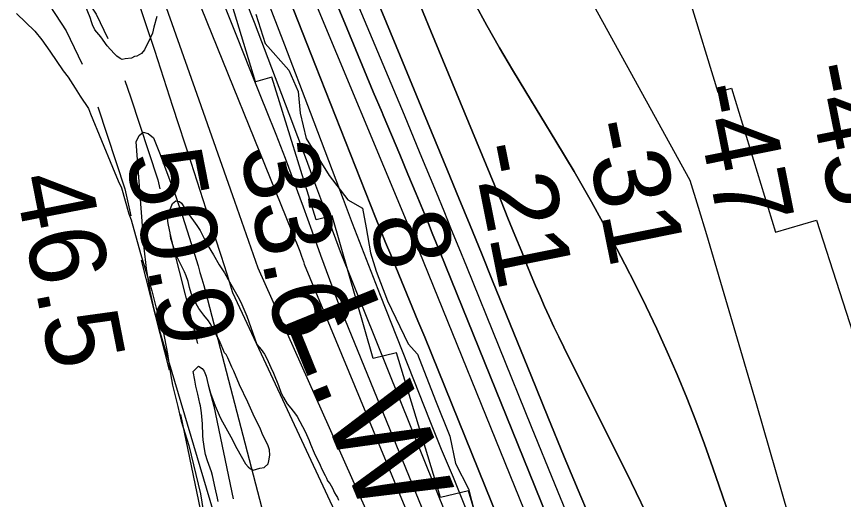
# Model space of a CAD drawing. Extents: x 3161665 to 3199565, y 885729 to 911164.
# Drawn here: x 3176674 to 3177401, y 892589 to 893014 of the extents above; entities that cross this region are included whole.
import ezdxf

# ---------------------------------------------------------------- set-up
doc = ezdxf.new("R2010")
doc.units = 0
for name, color, linetype in [('V-RIVR-EDGE', 7, 'Continuous'), ('V-RIVR-RANG', 7, 'Continuous'), ('V-ROAD-CNTR', 7, 'Continuous'), ('V-RRAP-RVMT', 7, 'Continuous'), ('V-SITE-VEGE', 7, 'Continuous'), ('V-TOPO-DPTH', 7, 'Continuous'), ('V-TOPO-MAJR', 7, 'Continuous'), ('V-TOPO-MINR', 7, 'Continuous'), ('V-TOPO-WATR', 7, 'Continuous'), ('V-TOPO-WATR-IDEN', 7, 'Continuous')]:
    doc.layers.add(name, color=color, linetype=linetype)

msp = doc.modelspace()

# ---------------------------------------------------------------- linework, layer by layer
at = {"layer": 'V-RIVR-EDGE'}
msp.add_lwpolyline([(3176884.64, 893015.75), (3176892.68, 892989.98), (3176913.61, 892966.56), (3176921.67, 892947.94), (3176923.53, 892928.86), (3176928.72, 892906.44), (3176949.14, 892873.96), (3176965.3, 892852.46), (3176978.16, 892845.28), (3176981.46, 892828.1), (3176985.22, 892806.15), (3176990.42, 892789.93), (3177000.37, 892763.68), (3177018.4, 892725.96), (3177026.49, 892716.88), (3177042.6, 892676.3), (3177054.92, 892644.8), (3177060.11, 892620.94), (3177071.5, 892598.5), (3177081.89, 892557.46)], dxfattribs=at)
at = {"layer": 'V-ROAD-CNTR'}
for p, q in [((3176783.68, 892799.67), (3176808.46, 892702.79)), ((3176818.36, 892664.04), (3176838.82, 892566.15))]:
    msp.add_line(p, q, dxfattribs=at)
for points in [[(3176697.8, 893076.18), (3176727.62, 893041.12), (3176744.11, 893015.76), (3176754.36, 892994.38)], [(3176676.87, 893054.48), (3176703.52, 893023.14), (3176717.91, 893001.04), (3176731.94, 892971.75)], [(3176769.29, 892957.35), (3176774.33, 892943.16), (3176798.41, 892870.17), (3176800.18, 892862.31)], [(3176745.67, 892934.24), (3176745.95, 892933.44), (3176769.47, 892862.15), (3176774.76, 892838.66)], [(3176808.99, 892823.29), (3176811.84, 892810.64), (3176833.41, 892726.32)], [(3176843.32, 892687.57), (3176847.52, 892671.17), (3176864.51, 892589.86)]]:
    msp.add_lwpolyline(points, dxfattribs=at)
at = {"layer": 'V-RRAP-RVMT'}
for p, q in [((3176884.23, 892956.27), (3176846.75, 893079.56)), ((3177251.56, 893074.64), (3177290.61, 892947.28)), ((3176898.69, 892960.34), (3176884.23, 892956.27)), ((3176937.47, 892835.16), (3176898.69, 892960.34)), ((3177290.61, 892947.28), (3177302.69, 892950.88)), ((3177302.69, 892950.88), (3177341.27, 892824.25)), ((3176951.51, 892838.6), (3176937.47, 892835.16)), ((3176987.74, 892713.23), (3176951.51, 892838.6)), ((3177341.27, 892824.25), (3177377.27, 892834.7)), ((3177377.27, 892834.7), (3177417.82, 892709.4)), ((3177008.28, 892718.2), (3176987.74, 892713.23)), ((3177046.72, 892590.85), (3177008.28, 892718.2)), ((3177071.51, 892596.73), (3177046.72, 892590.85)), ((3177108.83, 892470.62), (3177071.51, 892596.73))]:
    msp.add_line(p, q, dxfattribs=at)
at = {"layer": 'V-SITE-VEGE'}
for p, q in [((3176674.25, 893016.32), (3176690.25, 893000.74)), ((3176690.25, 893000.74), (3176696.43, 892993.33)), ((3176696.43, 892993.33), (3176703.63, 892983.25)), ((3176703.63, 892983.25), (3176715.18, 892966.13)), ((3176715.18, 892966.13), (3176719.49, 892960.44)), ((3176719.49, 892960.44), (3176725.76, 892950.77)), ((3176725.76, 892950.77), (3176730.12, 892943.73)), ((3176730.12, 892943.73), (3176737.35, 892932.75)), ((3176737.35, 892932.75), (3176739.34, 892928.32)), ((3176739.34, 892928.32), (3176758.48, 892881.27)), ((3176758.48, 892881.27), (3176763.49, 892869.29)), ((3176763.49, 892869.29), (3176766.46, 892863.09)), ((3176766.46, 892863.09), (3176772.84, 892840.34)), ((3176808.3, 892842.01), (3176811.39, 892849.37)), ((3176811.39, 892849.37), (3176814.22, 892851.7)), ((3176814.22, 892851.7), (3176817.41, 892851.2)), ((3176817.41, 892851.2), (3176819.37, 892849.73)), ((3176819.37, 892849.73), (3176824.39, 892841.36)), ((3176772.84, 892840.34), (3176774.87, 892835.01)), ((3176806.94, 892837.47), (3176807.44, 892839.68)), ((3176807.44, 892839.68), (3176808.3, 892842.01)), ((3176824.39, 892841.36), (3176832.84, 892830.05)), ((3176774.87, 892835.01), (3176783.33, 892805.57)), ((3176807.3, 892833.42), (3176806.94, 892837.47)), ((3176807.79, 892830.35), (3176807.3, 892833.42)), ((3176809.25, 892823.71), (3176807.79, 892830.35)), ((3176832.84, 892830.05), (3176835.53, 892825.74)), ((3176835.53, 892825.74), (3176841.65, 892813.33)), ((3176809.97, 892818.68), (3176809.25, 892823.71)), ((3176811.92, 892812.16), (3176809.97, 892818.68)), ((3176815.34, 892802.33), (3176811.92, 892812.16)), ((3176841.65, 892813.33), (3176847.27, 892804.23)), ((3176783.33, 892805.57), (3176793.29, 892772.58)), ((3176847.27, 892804.23), (3176852.29, 892795.5)), ((3176821.94, 892789.18), (3176815.34, 892802.33)), ((3176852.29, 892795.5), (3176857.06, 892788.37)), ((3176823.41, 892785.86), (3176821.94, 892789.18)), ((3176857.06, 892788.37), (3176860.36, 892782.71)), ((3176825, 892780.82), (3176823.41, 892785.86)), ((3176826.33, 892775.54), (3176825, 892780.82)), ((3176860.36, 892782.71), (3176868.68, 892767.59)), ((3176827.8, 892770.62), (3176826.33, 892775.54)), ((3176793.29, 892772.58), (3176797.09, 892757.39)), ((3176828.65, 892768.16), (3176827.8, 892770.62)), ((3176830.61, 892763.74), (3176828.65, 892768.16)), ((3176868.68, 892767.59), (3176871.25, 892762.67)), ((3176834.52, 892756.98), (3176830.61, 892763.74)), ((3176871.25, 892762.67), (3176876.5, 892750.25)), ((3176797.09, 892757.39), (3176800.19, 892748.04)), ((3176838.93, 892751.2), (3176834.52, 892756.98)), ((3176800.19, 892748.04), (3176802.84, 892738.67)), ((3176842.97, 892746.28), (3176838.93, 892751.2)), ((3176844.56, 892743.94), (3176842.97, 892746.28)), ((3176876.5, 892750.25), (3176885.54, 892725.43)), ((3176802.84, 892738.67), (3176806.91, 892717.17)), ((3176847.62, 892737.79), (3176844.56, 892743.94)), ((3176852.76, 892728.57), (3176847.62, 892737.79)), ((3176857.16, 892718.12), (3176852.76, 892728.57)), ((3176885.54, 892725.43), (3176889.34, 892721)), ((3176806.91, 892717.17), (3176809.45, 892699.67)), ((3176858.38, 892716.52), (3176857.16, 892718.12)), ((3176859.85, 892713.82), (3176858.38, 892716.52)), ((3176889.34, 892721), (3176892.03, 892716.82)), ((3176892.03, 892716.82), (3176894.11, 892713.01)), ((3176863.51, 892705.58), (3176859.85, 892713.82)), ((3176894.11, 892713.01), (3176897.65, 892705.14)), ((3176829.61, 892701.85), (3176834.29, 892706.51)), ((3176830.82, 892693.99), (3176829.61, 892701.85)), ((3176834.29, 892706.51), (3176837.48, 892704.41)), ((3176837.48, 892704.41), (3176839.19, 892701.95)), ((3176839.19, 892701.95), (3176841.02, 892697.65)), ((3176865.23, 892702.14), (3176863.51, 892705.58)), ((3176870.23, 892689.85), (3176865.23, 892702.14)), ((3176897.65, 892705.14), (3176900.22, 892700.1)), ((3176809.45, 892699.67), (3176811.22, 892689.81)), ((3176831.79, 892688.95), (3176830.82, 892693.99)), ((3176841.02, 892697.65), (3176842.73, 892690.03)), ((3176900.22, 892700.1), (3176904.49, 892689.41)), ((3176811.22, 892689.81), (3176816.07, 892671.05)), ((3176833.5, 892681.83), (3176831.79, 892688.95)), ((3176842.73, 892690.03), (3176844.68, 892682.66)), ((3176877.45, 892674.85), (3176870.23, 892689.85)), ((3176904.49, 892689.41), (3176906.94, 892682.65)), ((3176835.2, 892673.72), (3176833.5, 892681.83)), ((3176844.68, 892682.66), (3176848.7, 892671.6)), ((3176906.94, 892682.65), (3176908.77, 892678.84)), ((3176908.77, 892678.84), (3176912.2, 892673.31)), ((3176835.81, 892671.63), (3176835.2, 892673.72)), ((3176836.9, 892665.48), (3176835.81, 892671.63)), ((3176848.7, 892671.6), (3176852.25, 892663.36)), ((3176883.43, 892661.46), (3176877.45, 892674.85)), ((3176912.2, 892673.31), (3176915.38, 892669.49)), ((3176816.07, 892671.05), (3176818.87, 892658.08)), ((3176837.74, 892655.66), (3176836.9, 892665.48)), ((3176915.38, 892669.49), (3176919.42, 892664.2)), ((3176818.87, 892658.08), (3176825.64, 892636.7)), ((3176852.25, 892663.36), (3176853.84, 892660.04)), ((3176853.84, 892660.04), (3176862.64, 892644.18)), ((3176886.37, 892655.92), (3176883.43, 892661.46)), ((3176919.42, 892664.2), (3176920.77, 892662.11)), ((3176920.77, 892662.11), (3176927.86, 892649.08)), ((3176837.84, 892645.34), (3176837.74, 892655.66)), ((3176888.57, 892651), (3176886.37, 892655.92)), ((3176890.65, 892645.72), (3176888.57, 892651)), ((3176838.2, 892641.54), (3176837.84, 892645.34)), ((3176862.64, 892644.18), (3176867.9, 892633.98)), ((3176895.17, 892637.24), (3176890.65, 892645.72)), ((3176927.86, 892649.08), (3176930.18, 892643.55)), ((3176930.18, 892643.55), (3176931.41, 892641.09)), ((3176825.64, 892636.7), (3176836, 892594.24)), ((3176839.65, 892632.08), (3176838.2, 892641.54)), ((3176896.64, 892632.81), (3176895.17, 892637.24)), ((3176931.41, 892641.09), (3176932.51, 892637.77)), ((3176932.51, 892637.77), (3176935.8, 892630.27)), ((3176840.38, 892628.76), (3176839.65, 892632.08)), ((3176842.09, 892623.11), (3176840.38, 892628.76)), ((3176867.9, 892633.98), (3176875.49, 892620.58)), ((3176896.12, 892623.11), (3176896.87, 892628.15)), ((3176896.87, 892628.15), (3176896.64, 892632.81)), ((3176935.8, 892630.27), (3176941.06, 892619.46)), ((3176845.51, 892613.52), (3176842.09, 892623.11)), ((3176895.5, 892620.66), (3176896.12, 892623.11)), ((3176846.48, 892610.33), (3176845.51, 892613.52)), ((3176875.49, 892620.58), (3176877.82, 892618)), ((3176877.82, 892618), (3176879.9, 892616.27)), ((3176879.9, 892616.27), (3176882.35, 892615.04)), ((3176882.35, 892615.04), (3176888.13, 892616.62)), ((3176888.13, 892616.62), (3176891.81, 892617.35)), ((3176891.81, 892617.35), (3176895.5, 892620.66)), ((3176941.06, 892619.46), (3176942.65, 892615.77)), ((3176942.65, 892615.77), (3176945.46, 892610.24)), ((3176848.67, 892599.39), (3176846.48, 892610.33)), ((3176945.46, 892610.24), (3176946.69, 892607.9)), ((3176946.69, 892607.9), (3176947.66, 892605.69)), ((3176850.74, 892590.42), (3176848.67, 892599.39)), ((3176947.66, 892605.69), (3176949.5, 892603.23)), ((3176949.5, 892603.23), (3176951.95, 892599.05)), ((3176951.95, 892599.05), (3176952.92, 892597.08)), ((3176836, 892594.24), (3176839.1, 892574.06)), ((3176952.92, 892597.08), (3176953.66, 892594.99)), ((3176953.66, 892594.99), (3176955.25, 892592.65)), ((3176955.25, 892592.65), (3176956.47, 892590.93)), ((3176851.35, 892587.35), (3176850.74, 892590.42)), ((3176956.47, 892590.93), (3176957.33, 892588.6))]:
    msp.add_line(p, q, dxfattribs=at)
msp.add_lwpolyline([(3176797.6, 893013.83), (3176794.84, 893004.23), (3176793.7, 892999.22), (3176791.64, 892994.62), (3176786.64, 892984.47), (3176784.07, 892981.21), (3176780.11, 892978.79), (3176777.86, 892978.69), (3176775.21, 892977.22), (3176769.82, 892976.55), (3176767.14, 892975.98), (3176765.3, 892976.81), (3176762.5, 892978.95), (3176760.15, 892981.11), (3176753.99, 892988.07), (3176748.24, 892995.95), (3176743.02, 893002.06), (3176741.03, 893006.49), (3176740.01, 893009.15), (3176738.96, 893012.72), (3176732.91, 893027.81)], dxfattribs=at)
at = {"layer": 'V-TOPO-DPTH'}
for points in [[(3177263.25, 892271.91), (3177236.12, 892338.77), (3177208.21, 892407.53), (3177180.31, 892476.31), (3177152.43, 892545.09), (3177124.56, 892613.87), (3177046.54, 892806.44), (3177043.1, 892814.9), (3177039.65, 892823.35), (3177036.18, 892831.79), (3177032.7, 892840.23), (3177025.36, 892857.93), (3177018.18, 892875.21), (3177010.98, 892892.48), (3177003.75, 892909.74), (3176996.49, 892926.99), (3176995.54, 892929.25), (3176987.8, 892947.63), (3176980.09, 892966.02), (3176972.41, 892984.42), (3176964.75, 893002.83), (3176910.27, 893134.05)], [(3176910.27, 893134.05), (3176964.75, 893002.83), (3176972.41, 892984.42), (3176980.09, 892966.02), (3176987.8, 892947.63), (3176995.54, 892929.25), (3176996.49, 892926.99), (3177003.75, 892909.74), (3177010.98, 892892.48), (3177018.18, 892875.21), (3177025.36, 892857.93), (3177032.7, 892840.23), (3177036.18, 892831.79), (3177039.65, 892823.35), (3177043.1, 892814.9), (3177046.54, 892806.44), (3177124.56, 892613.87), (3177152.43, 892545.09), (3177180.31, 892476.31), (3177208.21, 892407.53), (3177236.12, 892338.77), (3177263.25, 892271.91)], [(3177004.56, 893083.12), (3177038.47, 893000.94), (3177094, 892866.24), (3177100.1, 892851.4), (3177106.17, 892836.54), (3177112.21, 892821.67), (3177118.23, 892806.79), (3177122.83, 892795.38), (3177126.58, 892786.22), (3177130.4, 892777.09), (3177134.33, 892768.01), (3177138.32, 892758.95), (3177142.42, 892749.95), (3177146.59, 892740.97), (3177150.87, 892732.06), (3177155.23, 892723.17), (3177214.76, 892603.73), (3177247.98, 892534.73), (3177279.93, 892465.16), (3177309.97, 892394.75), (3177338.74, 892323.77), (3177387.38, 892198.91)], [(3177387.38, 892198.91), (3177338.74, 892323.77), (3177309.97, 892394.75), (3177279.93, 892465.16), (3177247.98, 892534.73), (3177214.76, 892603.73), (3177155.23, 892723.17), (3177150.87, 892732.06), (3177146.59, 892740.97), (3177142.42, 892749.95), (3177138.32, 892758.95), (3177134.33, 892768.01), (3177130.4, 892777.09), (3177126.58, 892786.22), (3177122.83, 892795.38), (3177118.23, 892806.79), (3177112.21, 892821.67), (3177106.17, 892836.54), (3177100.1, 892851.4), (3177094, 892866.24), (3177038.47, 893000.94), (3177004.56, 893083.12)], [(3176867.33, 893048.92), (3176882.96, 893008.8), (3176898.42, 892968.62), (3176913.64, 892928.35), (3176928.7, 892888.02), (3176936.22, 892867.69), (3176947.44, 892837.49), (3176958.69, 892807.31), (3177322.94, 891901.82), (3177331.28, 891875.63), (3177339.27, 891849.34), (3177346.71, 891822.89), (3177353.8, 891796.33), (3177515.86, 891163.32), (3177549.32, 891163.23)], [(3177549.32, 891163.23), (3177388.54, 891843.78), (3177387.87, 891846.63), (3177387.19, 891849.47), (3177386.51, 891852.31), (3177385.82, 891855.15), (3177384.59, 891860.18), (3177384.33, 891861.14), (3177383.35, 891864.15), (3177382.29, 891867.09), (3177381.16, 891869.99), (3177380.79, 891870.97), (3177032.99, 892731.98), (3177027.01, 892746.26), (3177007.59, 892793.32), (3177003.1, 892804.27), (3176998.64, 892815.23), (3176994.23, 892826.22), (3176989.85, 892837.21), (3176937.08, 892970.62), (3176906.53, 893048.4)], [(3177549.32, 891163.23), (3177388.54, 891843.78), (3177387.87, 891846.63), (3177387.19, 891849.47), (3177386.51, 891852.31), (3177385.82, 891855.15), (3177384.59, 891860.18), (3177384.33, 891861.14), (3177383.35, 891864.15), (3177382.29, 891867.09), (3177381.16, 891869.99), (3177380.79, 891870.97), (3177032.99, 892731.98), (3177027.01, 892746.26), (3177007.59, 892793.32), (3177003.1, 892804.27), (3176998.64, 892815.23), (3176994.23, 892826.22), (3176989.85, 892837.21), (3176937.08, 892970.62), (3176906.53, 893048.4)], [(3176990.76, 893028.87), (3177011.39, 892979.17), (3177031.98, 892929.45), (3177053.11, 892878.33), (3177063.07, 892854.15), (3177073, 892829.95), (3177082.86, 892805.73), (3177092.69, 892781.49), (3177126.76, 892697.19), (3177141.11, 892661.97), (3177155.6, 892626.8), (3177170.28, 892591.71), (3177185.11, 892556.68), (3177200.12, 892521.74), (3177215.25, 892486.84), (3177230.55, 892452.02), (3177245.98, 892417.25), (3177266.55, 892371.19), (3177291.38, 892313.05), (3177314.91, 892254.42)], [(3177314.91, 892254.42), (3177291.38, 892313.05), (3177266.55, 892371.19), (3177245.98, 892417.25), (3177230.55, 892452.02), (3177215.25, 892486.84), (3177200.12, 892521.74), (3177185.11, 892556.68), (3177170.28, 892591.71), (3177155.6, 892626.8), (3177141.11, 892661.97), (3177126.76, 892697.19), (3177092.69, 892781.49), (3177082.86, 892805.73), (3177073, 892829.95), (3177063.07, 892854.15), (3177053.11, 892878.33), (3177031.98, 892929.45), (3177011.39, 892979.17), (3176990.76, 893028.87)], [(3177076.79, 893025.64), (3177087.65, 893005.9), (3177098.73, 892986.29), (3177110.13, 892966.86), (3177121.76, 892947.56), (3177148.3, 892904.28), (3177164.21, 892877.64), (3177179.69, 892850.76), (3177194.53, 892823.52), (3177208.94, 892796.04), (3177217.84, 892778.57), (3177227.6, 892758.9), (3177237.07, 892739.11), (3177246.11, 892719.12), (3177254.88, 892699), (3177263.22, 892678.7), (3177271.29, 892658.29), (3177278.93, 892637.72), (3177286.3, 892617.04), (3177373.8, 892363.19), (3177399.54, 892285.69)], [(3177399.54, 892285.69), (3177373.8, 892363.19), (3177286.3, 892617.04), (3177278.93, 892637.72), (3177271.29, 892658.29), (3177263.22, 892678.7), (3177254.88, 892699), (3177246.11, 892719.12), (3177237.07, 892739.11), (3177227.6, 892758.9), (3177217.84, 892778.57), (3177208.94, 892796.04), (3177194.53, 892823.52), (3177179.69, 892850.76), (3177164.21, 892877.64), (3177148.3, 892904.28), (3177121.76, 892947.56), (3177110.13, 892966.86), (3177098.73, 892986.29), (3177087.65, 893005.9), (3177076.79, 893025.64)]]:
    msp.add_lwpolyline(points, dxfattribs=at)
at = {"layer": 'V-TOPO-MAJR'}
for points in [[(3177695.24, 891162.82), (3177672.41, 891260.74), (3177644.89, 891381.81), (3177617.82, 891502.99), (3177541.9, 891847.5), (3177536.22, 891872.68), (3177530.36, 891897.83), (3177524.25, 891922.91), (3177517.98, 891947.95), (3177433.46, 892277.95), (3177407.5, 892377.09), (3177380.84, 892476.04), (3177353.12, 892574.69), (3177324.69, 892673.15), (3177280.91, 892821.76), (3177273.72, 892845.73), (3177266.38, 892869.65), (3176888.97, 893555.49)], [(3176805.83, 893021.6), (3176832.67, 892945.36), (3176865.83, 892851.52), (3176876.12, 892822.22), (3176886.31, 892792.89), (3177301.59, 891862.89), (3177304.96, 891852.21), (3177308.18, 891841.48), (3177311.14, 891830.68), (3177313.94, 891819.83), (3177357.58, 891642.44), (3177381.44, 891542.72), (3177404.46, 891442.81), (3177426.21, 891342.62), (3177447.12, 891242.24), (3177463, 891163.46)]]:
    msp.add_lwpolyline(points, dxfattribs=at)
at = {"layer": 'V-TOPO-MINR'}
for points in [[(3176910.27, 893134.05), (3176964.75, 893002.83), (3176972.41, 892984.42), (3176980.09, 892966.02), (3176987.8, 892947.63), (3176995.54, 892929.25), (3176996.49, 892926.99), (3177003.75, 892909.74), (3177010.98, 892892.48), (3177018.18, 892875.21), (3177025.36, 892857.93), (3177032.7, 892840.23), (3177036.18, 892831.79), (3177039.65, 892823.35), (3177043.1, 892814.9), (3177046.54, 892806.44), (3177124.56, 892613.87), (3177152.43, 892545.09), (3177180.31, 892476.31), (3177208.21, 892407.53), (3177236.12, 892338.77), (3177263.25, 892271.91)], [(3177387.38, 892198.91), (3177338.74, 892323.77), (3177309.97, 892394.75), (3177279.93, 892465.16), (3177247.98, 892534.73), (3177214.76, 892603.73), (3177155.23, 892723.17), (3177150.87, 892732.06), (3177146.59, 892740.97), (3177142.42, 892749.95), (3177138.32, 892758.95), (3177134.33, 892768.01), (3177130.4, 892777.09), (3177126.58, 892786.22), (3177122.83, 892795.38), (3177118.23, 892806.79), (3177112.21, 892821.67), (3177106.17, 892836.54), (3177100.1, 892851.4), (3177094, 892866.24), (3177038.47, 893000.94), (3177004.56, 893083.12)], [(3176826.99, 893044.88), (3176915.91, 892825.39), (3176916.97, 892822.78), (3176918.04, 892820.17), (3176919.1, 892817.55), (3176920.17, 892814.94), (3176921.38, 892811.93), (3176923.09, 892807.46), (3176924.71, 892802.96), (3176926.32, 892798.45), (3176927.12, 892796.19), (3177308.64, 891875.73), (3177313.64, 891859.93), (3177318.41, 891844.07), (3177322.82, 891828.1), (3177327, 891812.06), (3177409.68, 891479.66), (3177440.45, 891352.88), (3177470.26, 891225.88), (3177484.17, 891163.41)], [(3176867.33, 893048.92), (3176882.96, 893008.8), (3176898.42, 892968.62), (3176913.64, 892928.35), (3176928.7, 892888.02), (3176936.22, 892867.69), (3176947.44, 892837.49), (3176958.69, 892807.31), (3177322.94, 891901.82), (3177331.28, 891875.63), (3177339.27, 891849.34), (3177346.71, 891822.89), (3177353.8, 891796.33), (3177515.86, 891163.32)], [(3176886.97, 893048.27), (3176909.61, 892988.97), (3176932.21, 892929.65), (3176961.25, 892853.32), (3176969.34, 892832.17), (3176977.47, 892811.04), (3176985.68, 892789.93), (3176993.93, 892768.84), (3177037.42, 892658.22), (3177047.55, 892633.37), (3177058.11, 892608.71), (3177332.8, 891921.09), (3177344.06, 891887.25), (3177354.84, 891853.26), (3177364.92, 891819.05), (3177374.52, 891784.7), (3177426.41, 891591.25), (3177461.02, 891459.92), (3177494.85, 891328.39), (3177527.52, 891196.56), (3177535.56, 891163.26)], [(3176779.18, 893033.14), (3176795.37, 892984.08), (3176811.43, 892934.98), (3176827.4, 892885.85), (3176848.66, 892820.13), (3176853.89, 892803.82), (3176859.06, 892787.49), (3176864.15, 892771.14), (3177294.53, 891850.06), (3177296.29, 891844.49), (3177297.96, 891838.9), (3177299.5, 891833.27), (3177300.95, 891827.61), (3177322.47, 891739.25), (3177334.27, 891689.31), (3177345.61, 891639.28), (3177356.25, 891589.09), (3177366.42, 891538.8), (3177439.65, 891163.53)], [(3176934.18, 893032.84), (3177018.27, 892831.06), (3177019.21, 892828.81), (3177021.11, 892824.31), (3177022.46, 892821.08), (3177023.1, 892819.51), (3177023.32, 892818.98), (3177120.28, 892579.91), (3177156.43, 892490.47), (3177192.43, 892400.96), (3177228.19, 892311.36), (3177263.81, 892221.7)], [(3176990.76, 893028.87), (3177011.39, 892979.17), (3177031.98, 892929.45), (3177053.11, 892878.33), (3177063.07, 892854.15), (3177073, 892829.95), (3177082.86, 892805.73), (3177092.69, 892781.49), (3177126.76, 892697.19), (3177141.11, 892661.97), (3177155.6, 892626.8), (3177170.28, 892591.71), (3177185.11, 892556.68), (3177200.12, 892521.74), (3177215.25, 892486.84), (3177230.55, 892452.02), (3177245.98, 892417.25), (3177266.55, 892371.19), (3177291.38, 892313.05), (3177314.91, 892254.42)], [(3176857.6, 893021.66), (3176868.14, 892995.16), (3176878.72, 892968.67), (3176889.32, 892942.19), (3176893.65, 892931.39), (3176902, 892910.28), (3176910.2, 892889.12), (3176918.18, 892867.87), (3176926.01, 892846.56), (3176933.75, 892825.22), (3176941.51, 892803.88), (3176949.3, 892782.56), (3176957.1, 892761.24), (3177322.33, 891867.66), (3177328.66, 891846.66), (3177334.54, 891825.53), (3177340.12, 891804.31), (3177501.57, 891163.36)], [(3176972.86, 893027.57), (3176986.88, 892994.13), (3177000.86, 892960.67), (3177014.79, 892927.19), (3177028.69, 892893.69), (3177042.92, 892859.31), (3177049.65, 892842.99), (3177056.36, 892826.66), (3177063.03, 892810.31), (3177069.67, 892793.94), (3177126.58, 892653.29), (3177147.25, 892602.41), (3177168.03, 892551.57), (3177188.95, 892500.8), (3177209.98, 892450.06), (3177212.3, 892444.48), (3177232.33, 892396.61), (3177252.49, 892348.78), (3177272.82, 892301.04), (3177293.28, 892253.34)], [(3177399.54, 892285.69), (3177373.8, 892363.19), (3177286.3, 892617.04), (3177278.93, 892637.72), (3177271.29, 892658.29), (3177263.22, 892678.7), (3177254.88, 892699), (3177246.11, 892719.12), (3177237.07, 892739.11), (3177227.6, 892758.9), (3177217.84, 892778.57), (3177208.94, 892796.04), (3177194.53, 892823.52), (3177179.69, 892850.76), (3177164.21, 892877.64), (3177148.3, 892904.28), (3177121.76, 892947.56), (3177110.13, 892966.86), (3177098.73, 892986.29), (3177087.65, 893005.9), (3177076.79, 893025.64)], [(3177031.93, 891956.61), (3176799.92, 892738.32), (3176795.25, 892756.11), (3176791.33, 892774.04), (3176788.56, 892792.19), (3176786.56, 892810.47), (3176779.3, 892903.7), (3176782.1, 892909.26), (3176785.51, 892912.14), (3176789.83, 892911.02), (3176794.76, 892907.23), (3176800.53, 892892.36), (3176807.29, 892874.39), (3176813.81, 892856.33), (3176819.96, 892838.14), (3176825.85, 892819.87), (3176833.74, 892794.54), (3176835.46, 892788.85), (3176837.14, 892783.15), (3176838.73, 892777.42), (3176840.27, 892771.68), (3177081.34, 891845.87)]]:
    msp.add_lwpolyline(points, dxfattribs=at)
at = {"layer": 'V-TOPO-WATR'}
msp.add_lwpolyline([(3176906.53, 893048.4), (3176937.08, 892970.62), (3176989.85, 892837.21), (3176994.23, 892826.22), (3176998.64, 892815.23), (3177003.1, 892804.27), (3177007.59, 892793.32), (3177027.01, 892746.26), (3177032.99, 892731.98), (3177380.79, 891870.97), (3177381.16, 891869.99), (3177382.29, 891867.09), (3177383.35, 891864.15), (3177384.33, 891861.14), (3177384.59, 891860.18), (3177385.82, 891855.15), (3177386.51, 891852.31), (3177387.19, 891849.47), (3177387.87, 891846.63), (3177388.54, 891843.78), (3177549.32, 891163.23)], dxfattribs=at)

# ---------------------------------------------------------------- texts
at = {"layer": 'V-RIVR-RANG'}
for s, rotation, p in [('-45', 281.37028, (3177365.53, 892969.42)), ('-47', 281.37028, (3177267.23, 892950.99)), ('-31', 281.37028, (3177171.69, 892918.85)), ('33.6', 281.37028, (3176870.1, 892896.92)), ('-21', 281.37028, (3177073.71, 892898.87)), ('50.9', 281.08833, (3176769.85, 892891.17)), ('46.5', 281.08833, (3176671.81, 892871.45)), ('8', 281.37028, (3176984.31, 892836.22))]:
    msp.add_text(s, height=67, rotation=rotation, dxfattribs=at).set_placement(p)
at = {"layer": 'V-TOPO-WATR-IDEN'}
msp.add_text('L.W.R.P.', height=83, rotation=292.07061, dxfattribs=at).set_placement((3176908.07, 892751.52))

doc.saveas('drawing.dxf')
